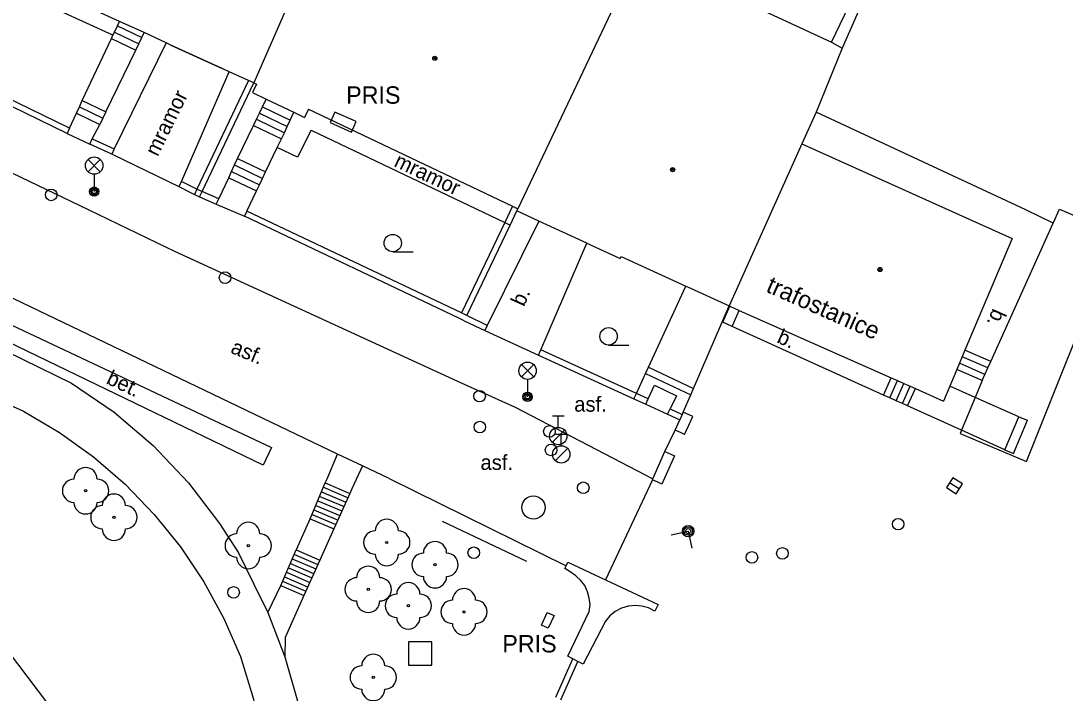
# Model space of a CAD drawing. Extents: x -600309 to -598967, y -1161267 to -1160292.
# Drawn here: x -600023.62 to -599978.62, y -1160870.48 to -1160841.5 of the extents above; entities that cross this region are included whole.
import ezdxf

# ---------------------------------------------------------------- set-up
doc = ezdxf.new("R2010")
doc.units = 0
for name, color, linetype in [('Level 10', 7, 'Continuous'), ('Level 11', 7, 'Continuous'), ('Level 22', 7, 'Continuous'), ('Level 24', 7, 'Continuous'), ('Level 26', 7, 'Continuous'), ('Level 27', 7, 'Continuous'), ('Level 28', 7, 'Continuous'), ('Level 31', 7, 'Continuous'), ('Level 33', 7, 'Continuous'), ('Level 36', 7, 'Continuous'), ('Level 39', 7, 'Continuous'), ('Level 40', 7, 'Continuous'), ('Level 41', 7, 'Continuous'), ('Level 5', 7, 'Continuous'), ('Level 51', 7, 'Continuous'), ('Level 54', 7, 'Continuous'), ('Level 6', 7, 'Continuous'), ('Level 7', 7, 'Continuous'), ('Level 8', 7, 'Continuous'), ('Level 9', 7, 'Continuous')]:
    doc.layers.add(name, color=color, linetype=linetype)

msp = doc.modelspace()

# ---------------------------------------------------------------- linework, layer by layer
at = {"layer": 'Level 10'}
for points in [[(-600034.17, -1160843.08), (-600026.2, -1160847), (-600020.6946, -1160849.651), (-600017.35, -1160851.26), (-600017, -1160851.43), (-600005.86, -1160856.55)], [(-600009.98, -1160860.18), (-600035.01, -1160848.17)], [(-600005.86, -1160856.55), (-600004.6496, -1160857.0989), (-600002.31, -1160858.1599), (-599996.38, -1160861.25)], [(-600008.89, -1160860.69), (-600009.98, -1160860.18)], [(-600007.74, -1160861.23), (-600008.89, -1160860.69)], [(-600007.74, -1160861.23), (-600000.12, -1160864.99)]]:
    msp.add_lwpolyline(points, dxfattribs=at)
at = {"layer": 'Level 11'}
for points in [[(-600019.65, -1160842.12), (-600024.19, -1160840.03)], [(-600019.46, -1160841.71), (-600019.37, -1160841.52)], [(-600019.65, -1160842.12), (-600019.59, -1160841.98)], [(-600019.59, -1160841.98), (-600019.46, -1160841.71)], [(-600019.59, -1160841.98), (-600018.54, -1160842.49)], [(-600019.46, -1160841.71), (-600018.4099, -1160842.2199)], [(-600018.4099, -1160842.2199), (-600018.31, -1160842)], [(-600020.9699, -1160844.93), (-600019.71, -1160842.25)], [(-600019.71, -1160842.25), (-600019.65, -1160842.12)], [(-600019.71, -1160842.25), (-600018.67, -1160842.76)], [(-600017.35, -1160842.45), (-600019.6, -1160847.01)], [(-600018.67, -1160842.76), (-600018.54, -1160842.49)], [(-600018.54, -1160842.49), (-600018.4099, -1160842.2199)], [(-600019.96, -1160845.42), (-600018.67, -1160842.76)], [(-600016.7, -1160848.42), (-600014.64, -1160843.69)], [(-599979.13, -1160850.2199), (-599978.86, -1160849.62), (-599976.79, -1160850.51), (-599973.05, -1160843.59), (-599922.58, -1160868.23), (-599922.74, -1160869.32)], [(-600021.2199, -1160845.48), (-600021.09, -1160845.2)], [(-600021.09, -1160845.2), (-600020.9699, -1160844.93)], [(-600021.09, -1160845.2), (-600020.09, -1160845.69)], [(-600020.9699, -1160844.93), (-600019.96, -1160845.42)], [(-600013.34, -1160845.4699), (-600013.21, -1160845.21)], [(-600013.21, -1160845.21), (-600013.04, -1160844.87)], [(-600013.21, -1160845.21), (-600012.01, -1160845.78)], [(-600021.52, -1160846.13), (-600021.2199, -1160845.48)], [(-600021.2199, -1160845.48), (-600020.2199, -1160845.96)], [(-600020.09, -1160845.69), (-600020.2199, -1160845.96)], [(-600019.96, -1160845.42), (-600020.09, -1160845.69)], [(-600013.4699, -1160845.74), (-600013.34, -1160845.4699)], [(-600013.34, -1160845.4699), (-600012.14, -1160846.05)], [(-600012.01, -1160845.78), (-600011.85, -1160845.44)], [(-599979.13, -1160850.2199), (-599980.31, -1160849.65), (-599989.34, -1160845.43)], [(-600020.54, -1160846.59), (-600020.2199, -1160845.96)], [(-600014.28, -1160847.43), (-600013.6, -1160846.01)], [(-600013.6, -1160846.01), (-600013.4699, -1160845.74)], [(-600013.6, -1160846.01), (-600012.39, -1160846.59)], [(-600013.4699, -1160845.74), (-600012.26, -1160846.32)], [(-600012.26, -1160846.32), (-600012.14, -1160846.05)], [(-600012.14, -1160846.05), (-600012.01, -1160845.78)], [(-600012.57, -1160846.96), (-600012.39, -1160846.59)], [(-600012.39, -1160846.59), (-600012.26, -1160846.32)], [(-600011.11, -1160846.21), (-600011.7, -1160847.38)], [(-600011.11, -1160846.21), (-600002.76, -1160850.19)], [(-600013.07, -1160848.01), (-600012.57, -1160846.96)], [(-600011.7, -1160847.38), (-600012.57, -1160846.96)], [(-600014.4099, -1160847.71), (-600014.28, -1160847.43)], [(-600014.28, -1160847.43), (-600013.07, -1160848.01)], [(-600014.54, -1160847.99), (-600014.4099, -1160847.71)], [(-600014.4099, -1160847.71), (-600013.2, -1160848.29)], [(-600015.09, -1160849.17), (-600014.6599, -1160848.26)], [(-600014.6599, -1160848.26), (-600014.54, -1160847.99)], [(-600014.6599, -1160848.26), (-600013.46, -1160848.83)], [(-600014.54, -1160847.99), (-600013.33, -1160848.56)], [(-600013.33, -1160848.56), (-600013.2, -1160848.29)], [(-600013.2, -1160848.29), (-600013.07, -1160848.01)], [(-600013.88, -1160849.7), (-600013.46, -1160848.83)], [(-600013.46, -1160848.83), (-600013.33, -1160848.56)], [(-600013.88, -1160849.7), (-600013.98, -1160849.92)], [(-600001.29, -1160850.13), (-600003.52, -1160854.63)], [(-600002.76, -1160850.19), (-600002.53, -1160850.3)], [(-599981.82, -1160856.19), (-599979.13, -1160850.2199)], [(-600001.21, -1160855.68), (-599999.23, -1160851.08)], [(-599980.28, -1160860.49), (-599976.65, -1160851.4099)], [(-599996.57, -1160856.43), (-599994.96, -1160852.93)], [(-600026.31, -1160854.31), (-600026.01, -1160853.69), (-600012.82, -1160859.9)], [(-599993.36, -1160854.49), (-599993.06, -1160853.8)], [(-599992.9699, -1160854.67), (-599992.6599, -1160853.98)], [(-600013.18, -1160860.65), (-600026.31, -1160854.31)], [(-600003.52, -1160854.63), (-600003.63, -1160854.85)], [(-599992.9699, -1160854.67), (-599993.36, -1160854.49)], [(-599986.44, -1160857.63), (-599992.9699, -1160854.67)], [(-600026.35, -1160854.7199), (-600021.43, -1160857.12)], [(-600030.51, -1160855.1599), (-600031.9, -1160858.49), (-600020.37, -1160873.71), (-600012.74, -1160875.35)], [(-600030.51, -1160855.1599), (-600023.5, -1160858.33), (-600021.95, -1160859.25), (-600020.49, -1160860.3), (-600019.13, -1160861.48), (-600017.87, -1160862.78), (-600016.74, -1160864.18), (-600015.74, -1160865.68), (-600014.87, -1160867.26), (-600014.15, -1160868.9099), (-600013.59, -1160870.74), (-600013.15, -1160872.61), (-600012.74, -1160875.35)], [(-600001.31, -1160855.9099), (-600001.21, -1160855.68)], [(-599981.94, -1160856.46), (-599983.05, -1160855.98)], [(-599981.82, -1160856.19), (-599982.93, -1160855.7)], [(-599996.7, -1160856.7), (-599996.57, -1160856.43)], [(-599996.57, -1160856.43), (-599994.63, -1160857.35)], [(-599982.07, -1160856.74), (-599983.1599, -1160856.25)], [(-599982.07, -1160856.74), (-599981.94, -1160856.46)], [(-599981.94, -1160856.46), (-599981.82, -1160856.19)], [(-599997.09, -1160857.56), (-599996.7, -1160856.7)], [(-599996.7, -1160856.7), (-599994.75, -1160857.62)], [(-599986.44, -1160857.63), (-599986.11, -1160856.89)], [(-599982.19, -1160857.01), (-599983.28, -1160856.53)], [(-599982.19, -1160857.01), (-599982.07, -1160856.74)], [(-600021.43, -1160857.12), (-600019.6, -1160858.37), (-600017.92, -1160859.8), (-600016.4, -1160861.4099), (-600015.06, -1160863.17), (-600014.24, -1160864.43), (-600013.58, -1160865.78), (-600012.98, -1160867.01)], [(-599996.58, -1160857.79), (-599996.31, -1160857.21), (-599995.37, -1160857.6599), (-599995.64, -1160858.23)], [(-599986.17, -1160857.75), (-599985.84, -1160857.01)], [(-599985.89, -1160857.88), (-599985.56, -1160857.13)], [(-599985.62, -1160858), (-599985.29, -1160857.25)], [(-599985.4099, -1160858.09), (-599985.07, -1160857.35)], [(-599982.49, -1160857.73), (-599983.58, -1160857.25)], [(-599982.19, -1160857.01), (-599982.49, -1160857.73)], [(-599997.2, -1160857.79), (-599997.09, -1160857.56)], [(-599986.17, -1160857.75), (-599986.44, -1160857.63)], [(-599985.89, -1160857.88), (-599986.17, -1160857.75)], [(-599982.49, -1160857.73), (-599983.08, -1160859.15)], [(-599980.61, -1160858.57), (-599982.49, -1160857.73)], [(-599985.62, -1160858), (-599985.89, -1160857.88)], [(-599985.4099, -1160858.09), (-599985.62, -1160858)], [(-599983.08, -1160859.15), (-599985.4099, -1160858.09)], [(-599981.21, -1160860), (-599980.61, -1160858.57)], [(-599980.84, -1160860.15), (-599980.24, -1160858.7199)], [(-599980.61, -1160858.57), (-599980.24, -1160858.7199)], [(-599983.08, -1160859.15), (-599983.14, -1160859.29)], [(-599981.21, -1160860), (-599983.08, -1160859.15)], [(-599983.14, -1160859.29), (-599980.28, -1160860.49)], [(-600012.82, -1160859.9), (-600013.18, -1160860.65)], [(-599981.21, -1160860), (-599980.84, -1160860.15)], [(-600010.5, -1160861.42), (-600010.4238, -1160861.2382), (-600009.98, -1160860.18)], [(-600008.89, -1160860.69), (-600009.351, -1160861.679), (-600009.44, -1160861.87)], [(-600011.15, -1160862.9699), (-600010.5, -1160861.42)], [(-600010.5, -1160861.42), (-600009.44, -1160861.87)], [(-600010.6599, -1160861.81), (-600009.61, -1160862.25)], [(-600010.58, -1160861.61), (-600009.52, -1160862.06)], [(-600009.44, -1160861.87), (-600009.5, -1160862), (-600010.13, -1160863.4)], [(-600010.82, -1160862.2), (-600009.78, -1160862.63)], [(-600010.74, -1160862), (-600009.69, -1160862.44)], [(-600011.07, -1160862.78), (-600010.04, -1160863.21)], [(-600010.99, -1160862.58), (-600009.95, -1160863.02)], [(-600010.9099, -1160862.39), (-600009.87, -1160862.83)], [(-600011.75, -1160864.31), (-600011.74, -1160864.29), (-600011.15, -1160862.9699)], [(-600011.15, -1160862.9699), (-600010.13, -1160863.4)], [(-600010.13, -1160863.4), (-600010.73, -1160864.75)], [(-600012.42, -1160865.85), (-600011.75, -1160864.31)], [(-600011.83, -1160864.5), (-600010.82, -1160864.94)], [(-600011.75, -1160864.31), (-600010.73, -1160864.75)], [(-600012, -1160864.89), (-600011, -1160865.33)], [(-600011.92, -1160864.7), (-600010.9099, -1160865.13)], [(-600010.73, -1160864.75), (-600011.43, -1160866.28)], [(-600012.25, -1160865.4699), (-600011.26, -1160865.9)], [(-600012.17, -1160865.27), (-600011.17, -1160865.71)], [(-600012.08, -1160865.08), (-600011.08, -1160865.52)], [(-600012.98, -1160867.01), (-600012.42, -1160865.85)], [(-600012.42, -1160865.85), (-600011.43, -1160866.28)], [(-600012.34, -1160865.6599), (-600011.34, -1160866.09)], [(-600011.43, -1160866.28), (-600012.23, -1160868.09), (-600012.24, -1160868.92)], [(-600012.98, -1160867.01), (-600012.24, -1160868.92)], [(-600012.24, -1160868.92), (-600011.71, -1160870.77), (-600011.29, -1160872.65), (-600011, -1160874.55), (-600010.83, -1160876.4699), (-600010.79, -1160878.4), (-600010.87, -1160880.32), (-600011.4099, -1160884.13), (-600011.26, -1160884.81), (-600011.02, -1160885.46)]]:
    msp.add_lwpolyline(points, dxfattribs=at)
at = {"layer": 'Level 22'}
for centre in [(-600020.83, -1160861.76), (-600019.61, -1160862.9), (-600013.82, -1160864.12), (-600007.85, -1160863.99), (-600005.77, -1160864.95), (-600008.65, -1160866.01), (-600006.92, -1160866.7199), (-600004.52, -1160866.98), (-600008.43, -1160869.81)]:
    msp.add_circle(centre, 0.05, dxfattribs=at)
for centre, start, end in [((-600020.83, -1160861.26), 0, 180), ((-600021.33, -1160861.76), 90, 270), ((-600020.33, -1160861.76), 270, 90), ((-600020.83, -1160862.26), 180, 0), ((-600019.61, -1160862.4), 0, 180), ((-600020.11, -1160862.9), 90, 270), ((-600019.11, -1160862.9), 270, 90), ((-600013.82, -1160863.62), 0, 180), ((-600007.85, -1160863.49), 0, 180), ((-600019.61, -1160863.4), 180, 0), ((-600014.32, -1160864.12), 90, 270), ((-600013.32, -1160864.12), 270, 90), ((-600008.35, -1160863.99), 90, 270), ((-600007.35, -1160863.99), 270, 90), ((-600005.77, -1160864.45), 0, 180), ((-600007.85, -1160864.49), 180, 0), ((-600006.27, -1160864.95), 90, 270), ((-600005.27, -1160864.95), 270, 90), ((-600013.82, -1160864.62), 180, 0), ((-600008.65, -1160865.51), 0, 180), ((-600005.77, -1160865.45), 180, 0), ((-600009.15, -1160866.01), 90, 270), ((-600008.15, -1160866.01), 270, 90), ((-600006.92, -1160866.2199), 0, 180), ((-600007.42, -1160866.7199), 90, 270), ((-600006.42, -1160866.7199), 270, 90), ((-600004.52, -1160866.48), 0, 180), ((-600008.65, -1160866.51), 180, 0), ((-600005.02, -1160866.98), 90, 270), ((-600004.02, -1160866.98), 270, 90), ((-600006.92, -1160867.2199), 180, 0), ((-600004.52, -1160867.48), 180, 0), ((-600008.43, -1160869.31), 0, 180), ((-600008.93, -1160869.81), 90, 270), ((-600007.93, -1160869.81), 270, 90), ((-600008.43, -1160870.31), 180, 0)]:
    msp.add_arc(centre, 0.5, start, end, dxfattribs=at)
at = {"layer": 'Level 24'}
msp.add_lwpolyline([(-600010.2884, -1160845.8853), (-600009.3747, -1160846.2916), (-600009.1716, -1160845.8347), (-600010.0853, -1160845.4284)], close=True, dxfattribs=at)
for points in [[(-600001.18, -1160867.55), (-600000.93, -1160867.01)], [(-600000.93, -1160867.01), (-600000.64, -1160867.14)], [(-600000.64, -1160867.14), (-600000.89, -1160867.68)], [(-600000.89, -1160867.68), (-600001.18, -1160867.55)]]:
    msp.add_lwpolyline(points, dxfattribs=at)
at = {"layer": 'Level 26'}
msp.add_lwpolyline([(-600006.9099, -1160869.28), (-600005.9099, -1160869.28), (-600005.9099, -1160868.28), (-600006.9099, -1160868.28)], close=True, dxfattribs=at)
at = {"layer": 'Level 27'}
msp.add_line((-599983.5909, -1160861.4058), (-599983.1691, -1160861.6742), dxfattribs=at)
msp.add_lwpolyline([(-599983.7251, -1160861.6168), (-599983.3032, -1160861.8851), (-599983.0349, -1160861.4632), (-599983.4568, -1160861.1949)], close=True, dxfattribs=at)
msp.add_circle((-600001.53, -1160862.48), 0.5, dxfattribs=at)
at = {"layer": 'Level 28'}
for p, q in [((-600000.71, -1160858.525), (-600000.21, -1160858.525)), ((-600000.46, -1160859.025), (-600000.46, -1160858.525)), ((-600000.718, -1160859.672), (-600000.188, -1160859.142)), ((-600000.58, -1160859.315), (-600000.08, -1160859.315)), ((-600000.33, -1160859.815), (-600000.33, -1160859.315)), ((-600000.588, -1160860.462), (-600000.058, -1160859.932))]:
    msp.add_line(p, q, dxfattribs=at)
for centre, radius in [((-600022.31, -1160849), 0.25), ((-600014.82, -1160852.57), 0.25), ((-600003.85, -1160857.68), 0.25), ((-600003.84, -1160859.01), 0.25), ((-600000.84, -1160859.2), 0.25), ((-600000.46, -1160859.4), 0.375), ((-600000.77, -1160860), 0.25), ((-600000.33, -1160860.19), 0.375), ((-599999.38, -1160861.63), 0.25), ((-599985.81, -1160863.2), 0.25), ((-600004.1, -1160864.43), 0.25), ((-599992.11, -1160864.63), 0.25), ((-599990.8, -1160864.46), 0.25), ((-600014.45, -1160866.14), 0.25)]:
    msp.add_circle(centre, radius, dxfattribs=at)
at = {"layer": 'Level 31'}
msp.add_lwpolyline([(-599995.5917, -1160863.6627), (-599994.86, -1160863.5), (-599994.6973, -1160864.2317)], dxfattribs=at)
for radius in [0.25, 0.18, 0.11]:
    msp.add_circle((-599994.86, -1160863.5), radius, dxfattribs=at)
at = {"layer": 'Level 33'}
for p, q in [((-600020.725, -1160848), (-600020.195, -1160847.47)), ((-600020.725, -1160847.47), (-600020.195, -1160848)), ((-600020.46, -1160848.11), (-600020.46, -1160848.86)), ((-600002.045, -1160856.85), (-600001.515, -1160856.32)), ((-600002.045, -1160856.32), (-600001.515, -1160856.85)), ((-600001.78, -1160856.96), (-600001.78, -1160857.71))]:
    msp.add_line(p, q, dxfattribs=at)
for centre, radius in [((-600020.46, -1160847.735), 0.375), ((-600020.46, -1160848.86), 0.2), ((-600020.46, -1160848.86), 0.1445), ((-600020.46, -1160848.86), 0.0876), ((-600001.78, -1160856.585), 0.375), ((-600001.78, -1160857.71), 0.2), ((-600001.78, -1160857.71), 0.1445), ((-600001.78, -1160857.71), 0.0876)]:
    msp.add_circle(centre, radius, dxfattribs=at)
at = {"layer": 'Level 36'}
for p, q in [((-600007.59, -1160851.455), (-600006.715, -1160851.455)), ((-599998.29, -1160855.475), (-599997.415, -1160855.475))]:
    msp.add_line(p, q, dxfattribs=at)
for centre in [(-600007.5901, -1160851.0799), (-599998.2901, -1160855.0999)]:
    msp.add_circle(centre, 0.375, dxfattribs=at)
at = {"layer": 'Level 39'}
for centre, radius in [((-600005.78, -1160843.11), 0.09), ((-600005.78, -1160843.11), 0.0398), ((-599995.53, -1160847.9099), 0.09), ((-599995.53, -1160847.9099), 0.0398), ((-599986.59, -1160852.2199), 0.09), ((-599986.59, -1160852.2199), 0.0398)]:
    msp.add_circle(centre, radius, dxfattribs=at)
at = {"layer": 'Level 5'}
for points in [[(-600009.21, -1160834.1599), (-600013.58, -1160844.17)], [(-599996.57, -1160838.75), (-599988.69, -1160842.42)], [(-600019.37, -1160841.52), (-600023.9099, -1160839.44)], [(-599997.6599, -1160840.02), (-600002.2, -1160849.6)], [(-600018.31, -1160842), (-600019.37, -1160841.52)], [(-600017.35, -1160842.45), (-600018.31, -1160842)], [(-600017.15, -1160842.54), (-600017.35, -1160842.45)], [(-600014.94, -1160843.55), (-600017.15, -1160842.54)], [(-599988.69, -1160842.42), (-599988.23, -1160842.67)], [(-599988.23, -1160842.67), (-599989.34, -1160845.43)], [(-600014.64, -1160843.69), (-600014.94, -1160843.55)], [(-600013.81, -1160844.07), (-600014.64, -1160843.69)], [(-600013.58, -1160844.17), (-600013.81, -1160844.07)], [(-600013.4699, -1160844.2199), (-600013.64, -1160844.58)], [(-600013.58, -1160844.17), (-600013.4699, -1160844.2199)], [(-600013.64, -1160844.58), (-600013.04, -1160844.87)], [(-600013.04, -1160844.87), (-600011.85, -1160845.44)], [(-600011.85, -1160845.44), (-600011.39, -1160845.6599)], [(-600011.2199, -1160845.3), (-600011.39, -1160845.6599)], [(-600011.2199, -1160845.3), (-600002.43, -1160849.49)], [(-599989.34, -1160845.43), (-599989.96, -1160846.8)], [(-599989.96, -1160846.8), (-599993.09, -1160853.79)], [(-599989.96, -1160846.8), (-599980.9, -1160850.88)], [(-600002.43, -1160849.49), (-600002.2, -1160849.6)], [(-600002.24, -1160849.69), (-600002.2, -1160849.6)], [(-600001.29, -1160850.13), (-600002.24, -1160849.69)], [(-599999.23, -1160851.08), (-600001.29, -1160850.13)], [(-599999.23, -1160851.08), (-599997.79, -1160851.74)], [(-599980.9, -1160850.88), (-599982.93, -1160855.7)], [(-599997.79, -1160851.74), (-599997.75, -1160851.65)], [(-599997.75, -1160851.65), (-599994.96, -1160852.93)], [(-599994.96, -1160852.93), (-599994.76, -1160853.02)], [(-599994.76, -1160853.02), (-599993.59, -1160853.56)], [(-599993.59, -1160853.56), (-599993.09, -1160853.79)], [(-599993.09, -1160853.79), (-599993.06, -1160853.8)], [(-599993.06, -1160853.8), (-599992.6599, -1160853.98)], [(-599992.6599, -1160853.98), (-599986.11, -1160856.89)], [(-599982.93, -1160855.7), (-599983.28, -1160856.53)], [(-599986.11, -1160856.89), (-599985.84, -1160857.01)], [(-599983.28, -1160856.53), (-599983.58, -1160857.25)], [(-599985.84, -1160857.01), (-599985.56, -1160857.13)], [(-599985.56, -1160857.13), (-599985.29, -1160857.25)], [(-599985.29, -1160857.25), (-599985.07, -1160857.35)], [(-599985.07, -1160857.35), (-599983.85, -1160857.89)], [(-599983.58, -1160857.25), (-599983.85, -1160857.89)]]:
    msp.add_lwpolyline(points, dxfattribs=at)
at = {"layer": 'Level 51'}
msp.add_lwpolyline([(-599986.86, -1160839.56), (-599988.23, -1160842.67)], dxfattribs=at)
at = {"layer": 'Level 54'}
msp.add_lwpolyline([(-599988.69, -1160842.42), (-599987.38, -1160839.68)], dxfattribs=at)
at = {"layer": 'Level 6'}
for points in [[(-600018.31, -1160842), (-600019.37, -1160841.52)], [(-600017.15, -1160842.54), (-600014.94, -1160843.55)], [(-600013.04, -1160844.87), (-600011.85, -1160845.44)], [(-599999.23, -1160851.08), (-600001.29, -1160850.13)], [(-599994.76, -1160853.02), (-599993.59, -1160853.56)], [(-600003.63, -1160854.85), (-600001.31, -1160855.9099)], [(-599996.69, -1160858.02), (-599995.75, -1160858.46)]]:
    msp.add_lwpolyline(points, dxfattribs=at)
at = {"layer": 'Level 7'}
for points in [[(-600021.63, -1160846.35), (-600026.38, -1160844.04)], [(-600021.52, -1160846.13), (-600026.05, -1160843.92)], [(-600013.81, -1160844.07), (-600016.03, -1160848.75)], [(-600015.81, -1160848.86), (-600013.58, -1160844.17)], [(-600021.52, -1160846.13), (-600021.63, -1160846.35)], [(-600020.64, -1160846.82), (-600020.54, -1160846.59)], [(-600020.54, -1160846.59), (-600019.6, -1160847.01)], [(-600019.7, -1160847.24), (-600020.64, -1160846.82)], [(-600019.6, -1160847.01), (-600019.7, -1160847.24)], [(-600016.7, -1160848.42), (-600016.81, -1160848.64)], [(-600016.81, -1160848.64), (-600016.28, -1160848.91), (-600016.14, -1160848.98)], [(-600016.03, -1160848.75), (-600016.7, -1160848.42)], [(-600016.03, -1160848.75), (-600016.14, -1160848.98)], [(-600015.81, -1160848.86), (-600015.82, -1160848.86), (-600016.03, -1160848.75)], [(-600016.14, -1160848.98), (-600015.92, -1160849.09)], [(-600015.92, -1160849.09), (-600015.81, -1160848.86)], [(-600015.92, -1160849.09), (-600015.2, -1160849.4)], [(-600015.09, -1160849.17), (-600015.81, -1160848.86)], [(-600015.2, -1160849.4), (-600015.09, -1160849.17)], [(-600004.63, -1160854.09), (-600013.88, -1160849.7)], [(-600002.43, -1160849.49), (-600002.76, -1160850.19)], [(-600002.53, -1160850.3), (-600002.24, -1160849.69)], [(-600004.51, -1160854.43), (-600004.74, -1160854.32), (-600013.98, -1160849.92)], [(-600002.76, -1160850.19), (-600004.63, -1160854.09)], [(-600004.4, -1160854.2), (-600002.53, -1160850.3)], [(-599994.63, -1160857.35), (-599993.09, -1160853.79)], [(-600004.4, -1160854.2), (-600004.63, -1160854.09)], [(-600003.52, -1160854.63), (-600004.4, -1160854.2)], [(-600004.51, -1160854.43), (-600003.63, -1160854.85)], [(-600001.31, -1160855.9099), (-599997.2, -1160857.79)], [(-599997.09, -1160857.56), (-600001.21, -1160855.68)], [(-599994.75, -1160857.62), (-599994.63, -1160857.35)], [(-599997.2, -1160857.79), (-599996.69, -1160858.02)], [(-599996.58, -1160857.79), (-599997.09, -1160857.56)], [(-599996.69, -1160858.02), (-599996.58, -1160857.79)], [(-599995.07, -1160858.37), (-599994.75, -1160857.62)], [(-599995.75, -1160858.46), (-599995.64, -1160858.23)], [(-599995.64, -1160858.23), (-599995.12, -1160858.4699)], [(-599995.75, -1160858.46), (-599995.2199, -1160858.7)], [(-599995.42, -1160859.14), (-599995.2199, -1160858.7)], [(-599995.12, -1160858.4699), (-599995.2199, -1160858.7)], [(-599995.07, -1160858.37), (-599995.12, -1160858.4699)], [(-599994.6599, -1160858.56), (-599995.07, -1160858.37)], [(-599995.02, -1160859.33), (-599994.6599, -1160858.56)], [(-599995.02, -1160859.33), (-599995.1897, -1160859.2494), (-599995.42, -1160859.14)], [(-599995.86, -1160860.07), (-599995.6036, -1160860.1826), (-599995.45, -1160860.25), (-599995.99, -1160861.4699), (-599996.1693, -1160861.3913), (-599996.4, -1160861.29)], [(-599996.38, -1160861.25), (-599995.86, -1160860.07)], [(-599996.4, -1160861.29), (-599996.38, -1160861.25)], [(-599999.83, -1160869), (-600000.04, -1160868.89), (-599999.12, -1160866.96), (-599999.09, -1160866.67), (-599999.12, -1160866.39), (-599999.2003, -1160866.1152), (-599999.32, -1160865.85), (-599999.5068, -1160865.611), (-599999.7, -1160865.42), (-599999.94, -1160865.26), (-600000.18, -1160865.11), (-600000.12, -1160864.99)], [(-600000.12, -1160864.99), (-600000.04, -1160864.84)], [(-600000.04, -1160864.84), (-599998.42, -1160865.6)], [(-599998.42, -1160865.6), (-599998.1766, -1160865.7141), (-599996.1599, -1160866.6599)], [(-599996.1599, -1160866.6599), (-599996.3, -1160866.95), (-599996.57, -1160866.81), (-599996.86, -1160866.73), (-599997.15, -1160866.7), (-599997.45, -1160866.73), (-599997.74, -1160866.82), (-599998, -1160866.96), (-599998.24, -1160867.15), (-599998.43, -1160867.38), (-599999.39, -1160869.23), (-599999.61, -1160869.12)], [(-600000.57, -1160870.6599), (-599999.83, -1160869)], [(-599999.61, -1160869.12), (-599999.83, -1160869)], [(-600000.35, -1160870.78), (-599999.61, -1160869.12)]]:
    msp.add_lwpolyline(points, dxfattribs=at)
at = {"layer": 'Level 8'}
for points in [[(-600021.63, -1160846.35), (-600020.64, -1160846.82)], [(-600019.7, -1160847.24), (-600019.6237, -1160847.277), (-600016.81, -1160848.64)], [(-600015.2, -1160849.4), (-600013.98, -1160849.92)], [(-599995.86, -1160860.07), (-599995.42, -1160859.14)], [(-599996.4, -1160861.29), (-599998.42, -1160865.6)]]:
    msp.add_lwpolyline(points, dxfattribs=at)
at = {"layer": 'Level 9'}
msp.add_lwpolyline([(-600001.82, -1160864.81), (-600005.45, -1160863.08)], dxfattribs=at)

# ---------------------------------------------------------------- texts
at = {"layer": 'Level 40'}
for s, rotation, p in [('mramor', 63.94, (-600017.7199, -1160847.38)), ('mramor', 334.49, (-600007.58, -1160847.75)), ('b.', 65.65, (-600001.94, -1160853.85)), ('b.', 246.09, (-599981.7199, -1160853.86)), ('b.', 336.07, (-599991.08, -1160855.35)), ('asf.', 337.63, (-600014.62, -1160855.8)), ('bet.', 334.82, (-600019.98, -1160857.12))]:
    msp.add_text(s, height=0.65, rotation=rotation, dxfattribs=at).set_placement(p)
for p in [(-599999.77, -1160858.35), (-600003.81, -1160860.86)]:
    msp.add_text('asf.', height=0.65, dxfattribs=at).set_placement(p)
at = {"layer": 'Level 41'}
for p in [(-600009.6, -1160845.07), (-600002.87, -1160868.73)]:
    msp.add_text('PRIS', height=0.75, dxfattribs=at).set_placement(p)
msp.add_text('trafostanice', height=0.75, rotation=336.07, dxfattribs=at).set_placement((-599991.55, -1160853.1599))

doc.saveas('drawing.dxf')
